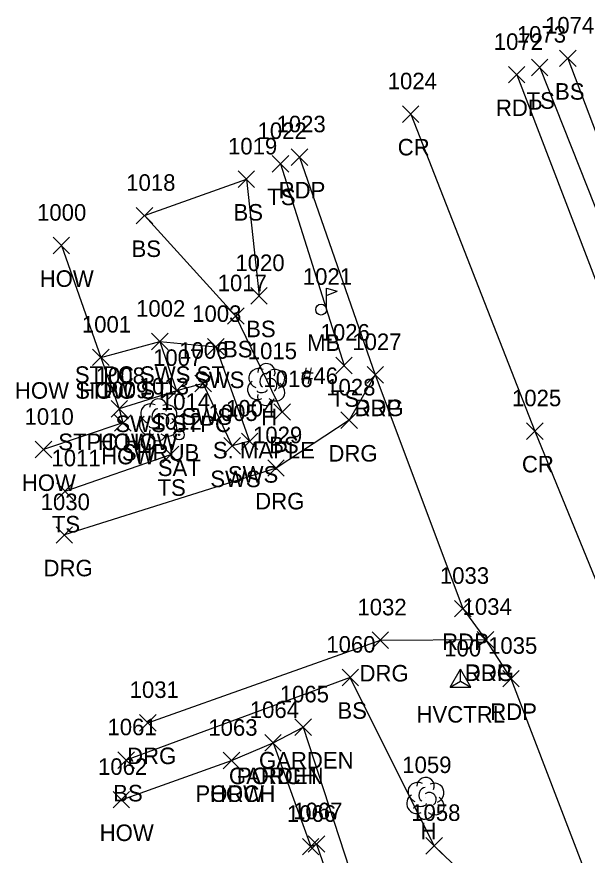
# Model space of a CAD drawing. Extents: x 1651305 to 1654558, y 539481 to 548441.
# Drawn here: x 1654078.7 to 1654147.7, y 545082.1 to 545183.5 of the extents above; entities that cross this region are included whole.
import ezdxf

# ---------------------------------------------------------------- set-up
doc = ezdxf.new("R2010")
doc.units = 0
for name, color, linetype in [('C_A', 7, 'Continuous'), ('C_I', 7, 'Continuous'), ('CPSM', 7, 'Continuous'), ('L_A', 7, 'Continuous'), ('L_C', 7, 'Continuous'), ('L_I', 7, 'Continuous'), ('L_TIC', 7, 'Continuous'), ('LANT', 7, 'Continuous'), ('LAPB', 7, 'Continuous'), ('LBC', 7, 'Continuous'), ('LBF', 7, 'Continuous'), ('LELB', 7, 'Continuous'), ('LMB', 7, 'Continuous'), ('LSH', 7, 'Continuous'), ('LTD', 7, 'Continuous'), ('P_A', 7, 'Continuous'), ('P_I', 7, 'Continuous'), ('P_TIC', 7, 'Continuous'), ('PET', 7, 'Continuous'), ('PRC', 7, 'Continuous'), ('R_A', 7, 'Continuous'), ('R_I', 7, 'Continuous'), ('R_TIC', 7, 'Continuous'), ('RDG', 7, 'Continuous'), ('RSW', 7, 'Continuous')]:
    doc.layers.add(name, color=color, linetype=linetype)

msp = doc.modelspace()

# ---------------------------------------------------------------- linework, layer by layer
at = {"layer": 'CPSM'}
for p, q in [((1654131.08, 545102.44), (1654132.33, 545104.61)), ((1654133.58, 545102.44), (1654132.33, 545104.61)), ((1654132.33, 545103.16), (1654132.33, 545104.61)), ((1654131.08, 545102.44), (1654132.33, 545103.16)), ((1654132.33, 545103.16), (1654132.33, 545103.16)), ((1654132.33, 545103.16), (1654133.58, 545102.44)), ((1654131.08, 545102.44), (1654133.58, 545102.44))]:
    msp.add_line(p, q, dxfattribs=at)
at = {"layer": 'L_TIC'}
for points in [[(1654144.32, 545177.48), (1654146.32, 545179.48)], [(1654146.32, 545177.48), (1654144.32, 545179.48)], [(1654140.91, 545176.38), (1654142.91, 545178.38)], [(1654142.91, 545176.38), (1654140.91, 545178.38)], [(1654109.58, 545164.73), (1654111.58, 545166.73)], [(1654111.58, 545164.73), (1654109.58, 545166.73)], [(1654105.46, 545162.86), (1654107.46, 545164.86)], [(1654107.46, 545162.86), (1654105.46, 545164.86)], [(1654093.14, 545158.46), (1654095.14, 545160.46)], [(1654095.14, 545158.46), (1654093.14, 545160.46)], [(1654083.1, 545154.85), (1654085.1, 545156.85)], [(1654085.1, 545154.85), (1654083.1, 545156.85)], [(1654106.99, 545148.76), (1654108.99, 545150.76)], [(1654108.99, 545148.76), (1654106.99, 545150.76)], [(1654104.19, 545146.32), (1654106.19, 545148.32)], [(1654106.19, 545146.32), (1654104.19, 545148.32)], [(1654094.99, 545143.24), (1654096.99, 545145.24)], [(1654096.99, 545143.24), (1654094.99, 545145.24)], [(1654087.86, 545141.32), (1654089.86, 545143.32)], [(1654089.86, 545141.32), (1654087.86, 545143.32)], [(1654087.86, 545141.32), (1654089.86, 545143.32)], [(1654089.86, 545141.32), (1654087.86, 545143.32)], [(1654117.26, 545140.35), (1654119.26, 545142.35)], [(1654119.26, 545140.35), (1654117.26, 545142.35)], [(1654097.03, 545137.29), (1654099.03, 545139.29)], [(1654099.03, 545137.29), (1654097.03, 545139.29)], [(1654090.1, 545135.11), (1654092.1, 545137.11)], [(1654092.1, 545135.11), (1654090.1, 545137.11)], [(1654090.1, 545135.11), (1654092.1, 545137.11)], [(1654092.1, 545135.11), (1654090.1, 545137.11)], [(1654109.78, 545134.72), (1654111.78, 545136.72)], [(1654111.78, 545134.72), (1654109.78, 545136.72)], [(1654090.52, 545133.39), (1654092.52, 545135.39)], [(1654092.52, 545133.39), (1654090.52, 545135.39)], [(1654080.94, 545130.17), (1654082.94, 545132.17)], [(1654082.94, 545130.17), (1654080.94, 545132.17)], [(1654096.31, 545129.58), (1654098.31, 545131.58)], [(1654098.31, 545129.58), (1654096.31, 545131.58)], [(1654083.54, 545125.15), (1654085.54, 545127.15)], [(1654085.54, 545125.15), (1654083.54, 545127.15)], [(1654118.02, 545102.62), (1654120.02, 545104.62)], [(1654120.02, 545102.62), (1654118.02, 545104.62)], [(1654112.31, 545096.61), (1654114.31, 545098.61)], [(1654114.31, 545096.61), (1654112.31, 545098.61)], [(1654108.68, 545094.72), (1654110.68, 545096.72)], [(1654110.68, 545094.72), (1654108.68, 545096.72)], [(1654108.68, 545094.72), (1654110.68, 545096.72)], [(1654110.68, 545094.72), (1654108.68, 545096.72)], [(1654090.93, 545092.63), (1654092.93, 545094.63)], [(1654092.93, 545092.63), (1654090.93, 545094.63)], [(1654103.67, 545092.57), (1654105.67, 545094.57)], [(1654105.67, 545092.57), (1654103.67, 545094.57)], [(1654103.67, 545092.57), (1654105.67, 545094.57)], [(1654105.67, 545092.57), (1654103.67, 545094.57)], [(1654090.35, 545087.84), (1654092.35, 545089.84)], [(1654092.35, 545087.84), (1654090.35, 545089.84)], [(1654113.94, 545082.48), (1654115.94, 545084.48)], [(1654115.94, 545082.48), (1654113.94, 545084.48)], [(1654113.23, 545082.16), (1654115.23, 545084.16)], [(1654115.23, 545082.16), (1654113.23, 545084.16)], [(1654113.23, 545082.16), (1654115.23, 545084.16)], [(1654115.23, 545082.16), (1654113.23, 545084.16)], [(1654128.15, 545082.27), (1654130.15, 545084.27)], [(1654130.15, 545082.27), (1654128.15, 545084.27)]]:
    msp.add_lwpolyline(points, dxfattribs=at)
at = {"layer": 'LANT'}
for radius in [0.625, 0.0833]:
    msp.add_circle((1654098.32, 545132.97), radius, dxfattribs=at)
at = {"layer": 'LAPB'}
msp.add_lwpolyline([(1654109.68, 545095.72), (1654113.31, 545097.61), (1654126.38, 545057.59), (1654122.91, 545056.99)], dxfattribs=at)
at = {"layer": 'LBC'}
for points in [[(1654084.1, 545155.85), (1654088.86, 545142.32), (1654091.1, 545136.11), (1654091.52, 545134.39), (1654081.94, 545131.17)], [(1654091.35, 545088.84), (1654104.67, 545093.57)], [(1654114.23, 545083.16), (1654114.94, 545083.48), (1654120.38, 545067.79), (1654119.34, 545067.6)]]:
    msp.add_lwpolyline(points, dxfattribs=at)
at = {"layer": 'LBF'}
for points in [[(1654088.86, 545142.32), (1654095.99, 545144.24), (1654098.03, 545138.29), (1654091.1, 545136.11)], [(1654104.67, 545093.57), (1654109.68, 545095.72), (1654114.23, 545083.16)]]:
    msp.add_lwpolyline(points, dxfattribs=at)
at = {"layer": 'LELB'}
for points in [[(1654145.32, 545178.48), (1654156.48, 545149.05), (1654166.11, 545137.33)], [(1654141.91, 545177.38), (1654153.28, 545148.73), (1654160.88, 545131.05), (1654168.6, 545126.35), (1654183.9, 545128.76)], [(1654110.58, 545165.73), (1654118.26, 545141.35)], [(1654110.78, 545135.72), (1654105.19, 545147.32), (1654094.14, 545159.46), (1654106.46, 545163.86), (1654107.99, 545149.76)], [(1654084.54, 545126.15), (1654097.31, 545130.58)], [(1654133.82, 545054.25), (1654138.85, 545062.39), (1654139.02, 545073.76), (1654129.15, 545083.27), (1654119.02, 545103.62), (1654091.93, 545093.63)]]:
    msp.add_lwpolyline(points, dxfattribs=at)
at = {"layer": 'LMB'}
for p, q in [((1654116.14, 545148.11), (1654116.14, 545150.71)), ((1654116.14, 545150.7), (1654117.43, 545150.32)), ((1654116.14, 545149.8), (1654117.43, 545150.31)), ((1654115.49, 545148.1), (1654115.49, 545148.1))]:
    msp.add_line(p, q, dxfattribs=at)
msp.add_circle((1654115.49, 545148.1), 0.656, dxfattribs=at)
at = {"layer": 'LSH'}
msp.add_line((1654095.78, 545134.83), (1654095.78, 545134.83), dxfattribs=at)
msp.add_line((1654095.78, 545134.83), (1654095.78, 545134.83), dxfattribs=at)
msp.add_arc((1654095.82, 545136.26), 1.05, 335.5272, 180.9563, dxfattribs=at)
for centre, major_axis, ratio, start_param, end_param in [((1654094.98, 545135.5), (1.21, -0.51), 0.895232, 1.570796, 4.712389), ((1654095.57, 545135.29), (-0.208, -0.792), 0.645439, 3.141593, 6.283185), ((1654096.82, 545135.41), (-1.14, -0.48), 0.949671, 1.570796, 4.712389), ((1654094.69, 545134.12), (0.58, -1.04), 0.959034, 3.141593, 6.283185), ((1654096.28, 545134.66), (-0.5, 0.667), 0.989748, 3.141593, 6.283185), ((1654095.32, 545134.08), (-0.625, -0.083), 0.423636, 0, 3.141593), ((1654096.78, 545134), (-1.09, 0.79), 0.841452, 1.570796, 4.712389), ((1654095.78, 545133.33), (0.26, 1.06), 0.942809, 1.570796, 4.712389)]:
    msp.add_ellipse(centre, major_axis=major_axis, ratio=ratio, start_param=start_param, end_param=end_param, dxfattribs=at)
at = {"layer": 'LTD'}
for p, q in [((1654108.83, 545139.1), (1654108.83, 545139.1)), ((1654108.83, 545139.1), (1654108.83, 545139.1)), ((1654128.08, 545089.06), (1654128.08, 545089.06)), ((1654128.08, 545089.06), (1654128.08, 545089.06))]:
    msp.add_line(p, q, dxfattribs=at)
for centre in [(1654108.88, 545140.53), (1654128.12, 545090.49)]:
    msp.add_arc(centre, 1.05, 335.5272, 180.9563, dxfattribs=at)
for centre, major_axis, ratio, start_param, end_param in [((1654108.04, 545139.77), (1.21, -0.51), 0.895232, 1.570796, 4.712389), ((1654108.62, 545139.56), (-0.208, -0.792), 0.645439, 3.141593, 6.283185), ((1654109.87, 545139.68), (-1.14, -0.48), 0.949671, 1.570796, 4.712389), ((1654107.75, 545138.39), (0.58, -1.04), 0.959034, 3.141593, 6.283185), ((1654109.33, 545138.93), (-0.5, 0.667), 0.989748, 3.141593, 6.283185), ((1654109.83, 545138.27), (-1.09, 0.79), 0.841452, 1.570796, 4.712389), ((1654108.37, 545138.35), (-0.625, -0.083), 0.423636, 0, 3.141593), ((1654108.83, 545137.6), (0.26, 1.06), 0.942809, 1.570796, 4.712389), ((1654127.28, 545089.72), (1.21, -0.51), 0.895232, 1.570796, 4.712389), ((1654129.12, 545089.64), (-1.14, -0.48), 0.949671, 1.570796, 4.712389), ((1654127.87, 545089.51), (-0.208, -0.792), 0.645439, 3.141593, 6.283185), ((1654128.58, 545088.89), (-0.5, 0.667), 0.989748, 3.141593, 6.283185), ((1654126.99, 545088.35), (0.58, -1.04), 0.959034, 3.141593, 6.283185), ((1654129.08, 545088.22), (-1.09, 0.79), 0.841452, 1.570796, 4.712389), ((1654128.08, 545087.56), (0.26, 1.06), 0.942809, 1.570796, 4.712389), ((1654127.62, 545088.31), (-0.625, -0.083), 0.423636, 0, 3.141593)]:
    msp.add_ellipse(centre, major_axis=major_axis, ratio=ratio, start_param=start_param, end_param=end_param, dxfattribs=at)
at = {"layer": 'P_TIC'}
for points in [[(1654138.13, 545175.5), (1654140.13, 545177.5)], [(1654140.13, 545175.5), (1654138.13, 545177.5)], [(1654125.32, 545170.74), (1654127.32, 545172.74)], [(1654127.32, 545170.74), (1654125.32, 545172.74)], [(1654111.87, 545165.54), (1654113.87, 545167.54)], [(1654113.87, 545165.54), (1654111.87, 545167.54)], [(1654121.04, 545139.21), (1654123.04, 545141.21)], [(1654123.04, 545139.21), (1654121.04, 545141.21)], [(1654140.33, 545132.41), (1654142.33, 545134.41)], [(1654142.33, 545132.41), (1654140.33, 545134.41)], [(1654131.62, 545110.94), (1654133.62, 545112.94)], [(1654133.62, 545110.94), (1654131.62, 545112.94)], [(1654134.36, 545107.19), (1654136.36, 545109.19)], [(1654136.36, 545107.19), (1654134.36, 545109.19)], [(1654137.44, 545102.48), (1654139.44, 545104.48)], [(1654139.44, 545102.48), (1654137.44, 545104.48)]]:
    msp.add_lwpolyline(points, dxfattribs=at)
at = {"layer": 'PET'}
for points in [[(1654139.13, 545176.5), (1654150.39, 545147.19), (1654157.16, 545131.71), (1654170.76, 545099.13), (1654178.15, 545080.65), (1654186.44, 545060.96), (1654201.83, 545022.37), (1654207.18, 545004.72), (1654219.14, 544973.24), (1654242.36, 544920.07), (1654247.53, 544907.58), (1654259.28, 544878.11), (1654268.46, 544853.76), (1654271.52, 544840.23), (1654282.76, 544813.43), (1654295.45, 544782.26), (1654306.75, 544753.72), (1654320.35, 544717.46), (1654325.71, 544702.64)], [(1654112.87, 545166.54), (1654122.04, 545140.21), (1654132.62, 545111.94), (1654135.36, 545108.19), (1654138.44, 545103.48), (1654151.39, 545069.68), (1654150.58, 545065.43), (1654160.56, 545041.12), (1654174.1, 545006.91), (1654181.29, 544989.93), (1654184.89, 544987.01), (1654195.03, 544961.54), (1654207.76, 544928.16), (1654222.99, 544890.41), (1654239.03, 544850.69), (1654252.07, 544818.68), (1654270.72, 544773.03), (1654287.36, 544732.43), (1654297.76, 544708.46), (1654313.88, 544667.1), (1654319.77, 544684.6), (1654325.71, 544702.64)]]:
    msp.add_lwpolyline(points, dxfattribs=at)
at = {"layer": 'PRC'}
msp.add_lwpolyline([(1654126.32, 545171.74), (1654141.33, 545133.41), (1654151.93, 545107.49), (1654165.21, 545072.69), (1654175.57, 545046.61), (1654188.97, 545011.94), (1654198.02, 544989.46), (1654207.45, 544965.61), (1654220.75, 544933.07), (1654235.66, 544895.02), (1654251.31, 544856.19), (1654265.06, 544822.16), (1654283.02, 544778.21), (1654298.76, 544737.49), (1654308.6, 544712.81), (1654319.77, 544684.6)], dxfattribs=at)
at = {"layer": 'R_TIC'}
for points in [[(1654094.99, 545143.24), (1654096.99, 545145.24)], [(1654096.99, 545143.24), (1654094.99, 545145.24)], [(1654101.76, 545142.61), (1654103.76, 545144.61)], [(1654103.76, 545142.61), (1654101.76, 545144.61)], [(1654121.04, 545139.21), (1654123.04, 545141.21)], [(1654123.04, 545139.21), (1654121.04, 545141.21)], [(1654097.03, 545137.29), (1654099.03, 545139.29)], [(1654099.03, 545137.29), (1654097.03, 545139.29)], [(1654100.25, 545138.16), (1654102.25, 545140.16)], [(1654102.25, 545138.16), (1654100.25, 545140.16)], [(1654117.88, 545133.72), (1654119.88, 545135.72)], [(1654119.88, 545133.72), (1654117.88, 545135.72)], [(1654105.85, 545131.17), (1654107.85, 545133.17)], [(1654107.85, 545131.17), (1654105.85, 545133.17)], [(1654103.73, 545130.63), (1654105.73, 545132.63)], [(1654105.73, 545130.63), (1654103.73, 545132.63)], [(1654109.04, 545127.94), (1654111.04, 545129.94)], [(1654111.04, 545127.94), (1654109.04, 545129.94)], [(1654083.46, 545119.85), (1654085.46, 545121.85)], [(1654085.46, 545119.85), (1654083.46, 545121.85)], [(1654121.65, 545107.13), (1654123.65, 545109.13)], [(1654123.65, 545107.13), (1654121.65, 545109.13)], [(1654134.36, 545107.19), (1654136.36, 545109.19)], [(1654136.36, 545107.19), (1654134.36, 545109.19)], [(1654093.55, 545097.14), (1654095.55, 545099.14)], [(1654095.55, 545097.14), (1654093.55, 545099.14)]]:
    msp.add_lwpolyline(points, dxfattribs=at)
at = {"layer": 'RDG'}
for points in [[(1654122.04, 545140.21), (1654118.88, 545134.72), (1654110.04, 545128.94), (1654084.46, 545120.85)], [(1654094.55, 545098.14), (1654122.65, 545108.13), (1654135.36, 545108.19)]]:
    msp.add_lwpolyline(points, dxfattribs=at)
at = {"layer": 'RSW'}
msp.add_lwpolyline([(1654095.99, 545144.24), (1654102.76, 545143.61), (1654106.85, 545132.17), (1654104.73, 545131.63), (1654101.25, 545139.16), (1654098.03, 545138.29)], dxfattribs=at)

# ---------------------------------------------------------------- texts
at = {"layer": 'C_A'}
msp.add_text('HVCTRL', height=2, dxfattribs=at).set_placement((1654127.02, 545098.16))
at = {"layer": 'C_I'}
msp.add_text('100', height=2, dxfattribs=at).set_placement((1654130.37, 545106.16))
at = {"layer": 'L_A'}
for s, p in [('BS', (1654143.76, 545173.48)), ('TS', (1654140.32, 545172.38)), ('TS', (1654108.99, 545160.73)), ('BS', (1654104.9, 545158.86)), ('BS', (1654092.58, 545154.46)), ('HOW', (1654081.48, 545150.85)), ('BS', (1654106.43, 545144.76)), ('BS', (1654103.63, 545142.32)), ('MB', (1654113.8, 545143.1)), ('STPC SWS ST', (1654085.73, 545139.24)), ('HOW STPC ST', (1654078.49, 545137.32)), ('HOW', (1654086.25, 545137.32)), ('TS', (1654116.67, 545136.35)), ('SWS STPC', (1654090.63, 545133.29)), ('H', (1654108.26, 545134.1)), ('STPC HOW', (1654083.73, 545131.11)), ('HOW', (1654088.49, 545131.11)), ('BS', (1654109.22, 545130.72)), ('HOW', (1654088.9, 545129.39)), ('SHRUB', (1654091.41, 545129.83)), ('SAT', (1654095.75, 545127.97)), ('HOW', (1654079.32, 545126.17)), ('TS', (1654095.72, 545125.58)), ('TS', (1654082.95, 545121.15)), ('BS', (1654117.46, 545098.62)), ('GARDEN', (1654107.98, 545092.61)), ('GARDEN', (1654104.35, 545090.72)), ('PORCH', (1654105.31, 545090.72)), ('BS', (1654090.37, 545088.63)), ('PORCH', (1654100.3, 545088.57)), ('HOW', (1654102.06, 545088.57)), ('HOW', (1654088.73, 545083.84)), ('H', (1654127.51, 545084.06))]:
    msp.add_text(s, height=2, dxfattribs=at).set_placement(p)
at = {"layer": 'L_C'}
for s, p in [('#46', (1654113.07, 545139.1)), ('S. MAPLE', (1654102.41, 545130.1))]:
    msp.add_text(s, height=2, dxfattribs=at).set_placement(p)
at = {"layer": 'L_I'}
for s, p in [('1074', (1654142.55, 545181.48)), ('1073', (1654139.14, 545180.38)), ('1022', (1654107.81, 545168.73)), ('1019', (1654104.24, 545166.86)), ('1018', (1654091.94, 545162.46)), ('1000', (1654081.16, 545158.85)), ('1020', (1654105.13, 545152.76)), ('1021', (1654113.28, 545151.1)), ('1017', (1654102.99, 545150.32)), ('1002', (1654093.13, 545147.24)), ('1001', (1654086.58, 545145.32)), ('1001', (1654086.58, 545145.32)), ('1026', (1654115.43, 545144.35)), ('1007', (1654095.18, 545141.29)), ('1015', (1654106.63, 545142.1)), ('1008', (1654088.25, 545139.11)), ('1008', (1654088.25, 545139.11)), ('1016', (1654108.52, 545138.72)), ('1009', (1654088.66, 545137.39)), ('1013', (1654093.57, 545137.83)), ('1014', (1654096.12, 545135.97)), ('1010', (1654079.65, 545134.17)), ('1012', (1654095.11, 545133.58)), ('1011', (1654082.9, 545129.15)), ('1060', (1654116.12, 545106.62)), ('1065', (1654110.49, 545100.61)), ('1064', (1654106.87, 545098.72)), ('1064', (1654106.87, 545098.72)), ('1061', (1654089.67, 545096.63)), ('1063', (1654101.86, 545096.57)), ('1063', (1654101.86, 545096.57)), ('1062', (1654088.53, 545091.84)), ('1059', (1654125.3, 545092.06)), ('1067', (1654112.12, 545086.48)), ('1066', (1654111.36, 545086.16)), ('1066', (1654111.36, 545086.16)), ('1058', (1654126.38, 545086.27))]:
    msp.add_text(s, height=2, dxfattribs=at).set_placement(p)
at = {"layer": 'P_A'}
for s, p in [('RDP', (1654136.62, 545171.5)), ('CR', (1654124.75, 545166.74)), ('RDP', (1654110.36, 545161.54)), ('RDP', (1654119.52, 545135.21)), ('CR', (1654139.76, 545128.41)), ('RDP', (1654130.11, 545106.94)), ('RDP', (1654132.85, 545103.19)), ('RDP', (1654135.93, 545098.48))]:
    msp.add_text(s, height=2, dxfattribs=at).set_placement(p)
at = {"layer": 'P_I'}
for s, p in [('1072', (1654136.36, 545179.5)), ('1024', (1654123.54, 545174.74)), ('1023', (1654110.1, 545169.54)), ('1027', (1654119.26, 545143.21)), ('1025', (1654138.56, 545136.41)), ('1033', (1654129.85, 545114.94)), ('1034', (1654132.59, 545111.19)), ('1035', (1654135.67, 545106.48))]:
    msp.add_text(s, height=2, dxfattribs=at).set_placement(p)
at = {"layer": 'R_A'}
for s, p in [('STPC SWS ST', (1654085.73, 545139.24)), ('SWS', (1654100.13, 545138.61)), ('DRG', (1654119.52, 545135.21)), ('SWS', (1654098.62, 545134.16)), ('SWS STPC', (1654090.63, 545133.29)), ('DRG', (1654116.37, 545129.72)), ('SWS', (1654104.22, 545127.17)), ('SWS', (1654102.1, 545126.63)), ('DRG', (1654107.53, 545123.94)), ('DRG', (1654081.95, 545115.85)), ('DRG', (1654120.13, 545103.13)), ('DRG', (1654132.85, 545103.19)), ('DRG', (1654092.04, 545093.14))]:
    msp.add_text(s, height=2, dxfattribs=at).set_placement(p)
at = {"layer": 'R_I'}
for s, p in [('1002', (1654093.13, 545147.24)), ('1003', (1654099.91, 545146.61)), ('1027', (1654119.26, 545143.21)), ('1007', (1654095.18, 545141.29)), ('1006', (1654098.34, 545142.16)), ('1028', (1654116.11, 545137.72)), ('1004', (1654104, 545135.17)), ('1005', (1654101.88, 545134.63)), ('1029', (1654107.26, 545131.94)), ('1030', (1654081.6, 545123.85)), ('1032', (1654119.88, 545111.13)), ('1034', (1654132.59, 545111.19)), ('1031', (1654092.35, 545101.14))]:
    msp.add_text(s, height=2, dxfattribs=at).set_placement(p)

doc.saveas('drawing.dxf')
